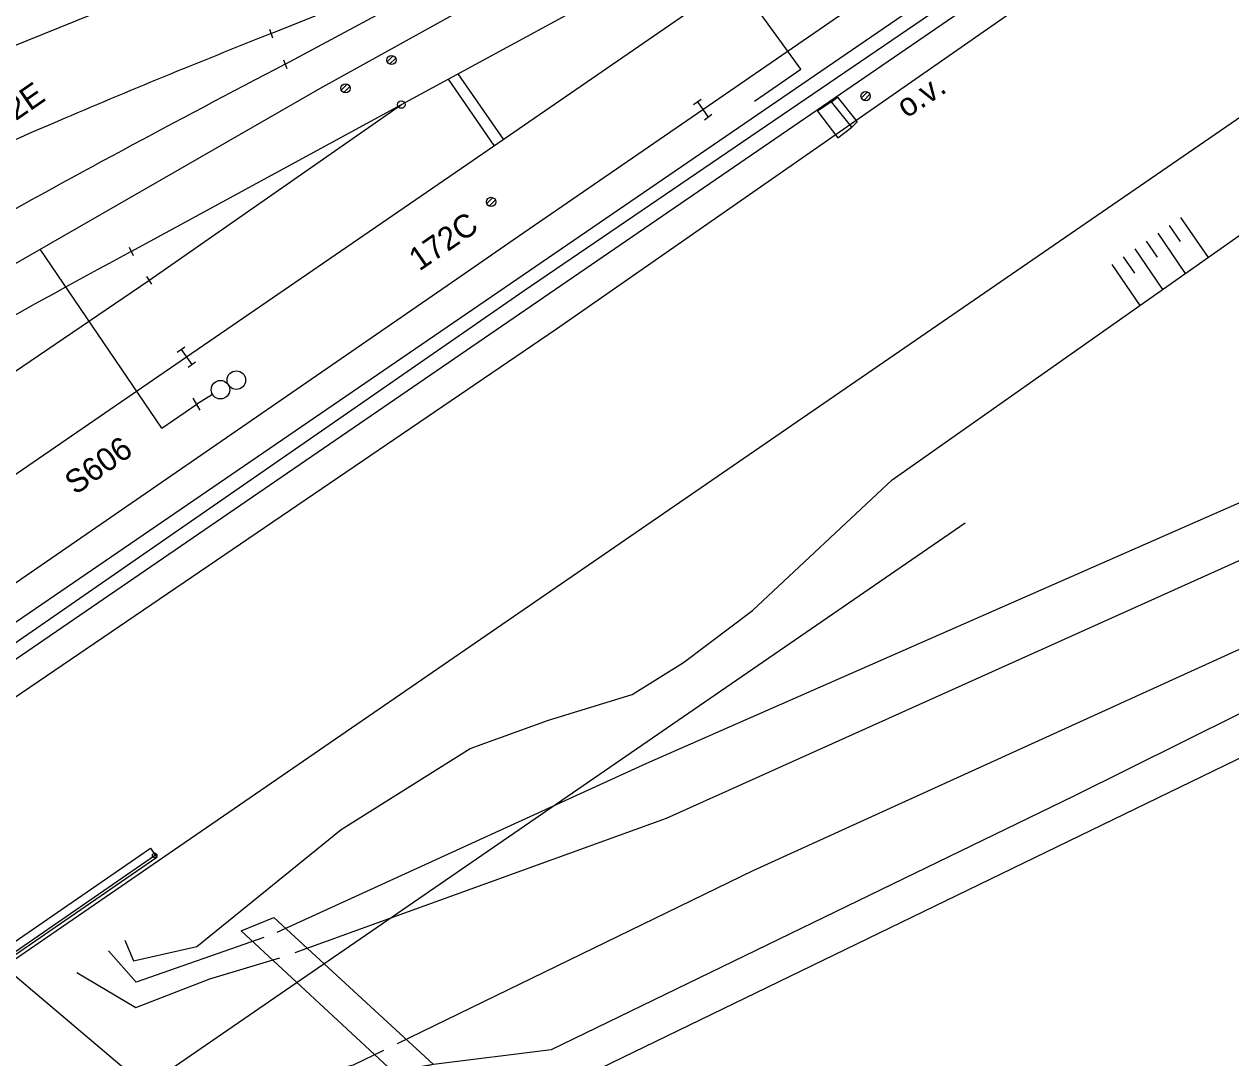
# Model space of a CAD drawing. Extents: x -469926 to -462499, y -1098642 to -1092733.
# Drawn here: x -466989.3 to -466924.2, y -1096546.9 to -1096491.1 of the extents above; entities that cross this region are included whole.
import ezdxf

# ---------------------------------------------------------------- set-up
doc = ezdxf.new("R2010")
doc.units = 0
for name, color, linetype in [('Vrstva 1', 7, 'Continuous'), ('Vrstva 11', 7, 'Continuous'), ('Vrstva 12', 7, 'Continuous'), ('Vrstva 16', 7, 'Continuous'), ('Vrstva 18', 7, 'Continuous'), ('Vrstva 24', 7, 'Continuous'), ('Vrstva 25', 7, 'Continuous'), ('Vrstva 40', 7, 'Continuous'), ('Vrstva 44', 7, 'Continuous'), ('Vrstva 46', 7, 'Continuous'), ('Vrstva 48', 7, 'Continuous'), ('Vrstva 51', 7, 'Continuous'), ('Vrstva 58', 7, 'Continuous'), ('Vrstva 6', 7, 'Continuous'), ('Vrstva 62', 7, 'Continuous'), ('Vrstva 7', 7, 'Continuous'), ('Vrstva 8', 7, 'Continuous')]:
    doc.layers.add(name, color=color, linetype=linetype)

msp = doc.modelspace()

# ---------------------------------------------------------------- linework, layer by layer
at = {"layer": 'Vrstva 1'}
for p, q in [((-466975.981, -1096491.572), (-466960.59, -1096485.365)), ((-466911.61, -1096524.83), (-466966.92, -1096551.65))]:
    msp.add_line(p, q, dxfattribs=at)
for points in [[(-467167.164, -1096637.046), (-467163.287, -1096634.389), (-467136.623, -1096616.106), (-467108.285, -1096596.708), (-467080.532, -1096577.678), (-467053.773, -1096559.347), (-467026.078, -1096540.317), (-466997.974, -1096520.994), (-466980.547, -1096509.03), (-466965.416, -1096498.632), (-466944.367, -1096484.128), (-466930.676, -1096474.71), (-466916.987, -1096465.294), (-466908.209, -1096459.235), (-466894.487, -1096449.788), (-466880.77, -1096440.313), (-466860.055, -1096425.956), (-466843.78, -1096414.584), (-466831.286, -1096405.874)], [(-467164.364, -1096641.109), (-467162.11, -1096639.565), (-467133.642, -1096620.05), (-467105.539, -1096600.78), (-467077.472, -1096581.516), (-467051.053, -1096563.377), (-467023.345, -1096544.349), (-466995.175, -1096524.925), (-466965.957, -1096504.819), (-466962.922, -1096502.702), (-466952.678, -1096495.669), (-466938.742, -1096486.056), (-466916.507, -1096470.737), (-466870.198, -1096438.804), (-466856.492, -1096429.362), (-466842.809, -1096419.936), (-466829.128, -1096410.507)], [(-466975.215, -1096493.227), (-466960.59, -1096485.365), (-466945.956, -1096477.497), (-466938.389, -1096473.427), (-466923.743, -1096465.548), (-466909.111, -1096457.677), (-466894.487, -1096449.788), (-466879.837, -1096441.894), (-466871.161, -1096437.238), (-466856.492, -1096429.362)], [(-467167.164, -1096637.046), (-467163.287, -1096634.389), (-467136.623, -1096616.106), (-467108.285, -1096596.708), (-467080.532, -1096577.678), (-467053.773, -1096559.347), (-467026.078, -1096540.317), (-466997.974, -1096520.994), (-466980.547, -1096509.03), (-466965.416, -1096498.632), (-466944.367, -1096484.128), (-466930.676, -1096474.71), (-466916.987, -1096465.294), (-466908.209, -1096459.235), (-466894.487, -1096449.788)], [(-467044.869, -1096516.36), (-467029.854, -1096509.348), (-467014.8, -1096502.318), (-466999.401, -1096496.09), (-466983.973, -1096489.857), (-466959.2, -1096479.846), (-466939.167, -1096471.768), (-466923.743, -1096465.548)], [(-466983.527, -1096503.329), (-466968.949, -1096495.406), (-466954.351, -1096487.472), (-466945.328, -1096482.576), (-466930.676, -1096474.71)], [(-467169.804, -1096633.215), (-467166.459, -1096630.921), (-467139.234, -1096612.258), (-467110.842, -1096592.767), (-467083.126, -1096573.762), (-467056.39, -1096555.415), (-467028.689, -1096536.403), (-467007.191, -1096521.626), (-467000.454, -1096517.049), (-466982.569, -1096504.896), (-466968.949, -1096495.406)]]:
    msp.add_lwpolyline(points, dxfattribs=at)
for centre, radius, start, end in [((-466807.128, -1096918.443), 459.053, 111.5817, 113.13757), ((-466683.981, -1097054.067), 631.948, 117.442069, 119.244178), ((-466898.957, -1096703.546), 225.358, 113.13757, 115.39331), ((-466745.815, -1096943.795), 500.517, 118.35498, 120.8505)]:
    msp.add_arc(centre, radius, start, end, dxfattribs=at)
at = {"layer": 'Vrstva 11'}
for p, q in [((-466969.71, -1096493.091), (-466969.386, -1096492.768)), ((-466969.58, -1096493.226), (-466969.252, -1096492.898)), ((-466972.19, -1096494.618), (-466971.868, -1096494.295)), ((-466972.06, -1096494.753), (-466971.733, -1096494.426)), ((-466944.122, -1096495.04), (-466943.798, -1096494.717)), ((-466943.992, -1096495.175), (-466943.664, -1096494.848)), ((-466964.334, -1096500.752), (-466964.012, -1096500.429)), ((-466964.204, -1096500.887), (-466963.877, -1096500.56))]:
    msp.add_line(p, q, dxfattribs=at)
for centre in [(-466969.479, -1096492.999), (-466971.96, -1096494.526), (-466943.891, -1096494.948), (-466964.104, -1096500.66)]:
    msp.add_circle(centre, 0.25, dxfattribs=at)
at = {"layer": 'Vrstva 12'}
msp.add_lwpolyline([(-466945.737, -1096495.26), (-466945.403, -1096495.001), (-466944.354, -1096496.339), (-466944.629, -1096496.628)], close=True, dxfattribs=at)
at = {"layer": 'Vrstva 16'}
msp.add_line((-467014.733, -1096521.387), (-466977.327, -1096552.978), dxfattribs=at)
at = {"layer": 'Vrstva 18'}
for p, q in [((-466953.173, -1096495.408), (-466952.767, -1096495.117)), ((-466952.97, -1096495.262), (-466952.386, -1096496.076)), ((-466952.589, -1096496.221), (-466952.183, -1096495.93)), ((-466981.041, -1096508.768), (-466980.634, -1096508.478)), ((-466980.838, -1096508.623), (-466980.256, -1096509.437)), ((-466980.46, -1096509.582), (-466980.053, -1096509.292))]:
    msp.add_line(p, q, dxfattribs=at)
at = {"layer": 'Vrstva 24'}
for p, q in [((-466979.138, -1096511.057), (-466979.994, -1096511.573)), ((-466979.798, -1096511.894), (-466980.186, -1096511.25))]:
    msp.add_line(p, q, dxfattribs=at)
for centre in [(-466977.854, -1096510.281), (-466978.71, -1096510.798)]:
    msp.add_circle(centre, 0.5, dxfattribs=at)
at = {"layer": 'Vrstva 40'}
msp.add_line((-466982.36, -1096536.017), (-466982.166, -1096535.859), dxfattribs=at)
for points in [[(-466945.737, -1096495.26), (-466946.489, -1096495.762), (-466945.398, -1096497.197), (-466944.629, -1096496.628)], [(-467003.342, -1096550.479), (-466982.263, -1096535.938)]]:
    msp.add_lwpolyline(points, dxfattribs=at)
msp.add_circle((-466982.263, -1096535.938), 0.125, dxfattribs=at)
at = {"layer": 'Vrstva 44'}
for p, q in [((-466951.335, -1096515.084), (-466867.767, -1096457.647)), ((-466973.355, -1096494.533), (-466941.68, -1096476.99)), ((-466947.38, -1096493.488), (-466951.608, -1096487.675)), ((-466949.89, -1096495.216), (-466947.38, -1096493.488)), ((-467010.942, -1096516.164), (-466973.355, -1096494.533)), ((-466981.873, -1096512.867), (-466988.437, -1096503.213)), ((-466981.873, -1096512.867), (-466979.99, -1096511.571)), ((-467031.629, -1096570.279), (-466951.335, -1096515.084))]:
    msp.add_line(p, q, dxfattribs=at)
at = {"layer": 'Vrstva 46'}
msp.add_line((-467022.906, -1096546.022), (-466937.829, -1096487.793), dxfattribs=at)
at = {"layer": 'Vrstva 48'}
for p, q in [((-466927.509, -1096501.925), (-466926.916, -1096502.791)), ((-466926.891, -1096501.5), (-466925.411, -1096503.659)), ((-466928.128, -1096502.348), (-466926.638, -1096504.522)), ((-466929.365, -1096503.197), (-466927.865, -1096505.386)), ((-466928.747, -1096502.772), (-466928.149, -1096503.645)), ((-466929.984, -1096503.62), (-466929.382, -1096504.499)), ((-466930.603, -1096504.044), (-466929.092, -1096506.249))]:
    msp.add_line(p, q, dxfattribs=at)
at = {"layer": 'Vrstva 51'}
for p, q in [((-466960.58, -1096507.503), (-466749.51, -1096360.58)), ((-467067.719, -1096580.41), (-466960.58, -1096507.503))]:
    msp.add_line(p, q, dxfattribs=at)
at = {"layer": 'Vrstva 58'}
msp.add_lwpolyline([(-466938.511, -1096517.998), (-467026.183, -1096578.277), (-467045.361, -1096591.498), (-467098.977, -1096628.437)], dxfattribs=at)
at = {"layer": 'Vrstva 6'}
msp.add_line((-466982.569, -1096504.896), (-466968.949, -1096495.406), dxfattribs=at)
msp.add_lwpolyline([(-467003.636, -1096550.119), (-466982.479, -1096535.555), (-466982.139, -1096536.049), (-467003.296, -1096550.613)], close=True, dxfattribs=at)
msp.add_lwpolyline([(-466977.599, -1096540.009), (-466975.834, -1096539.285), (-466967.206, -1096547.231), (-466969.4, -1096547.599), (-466977.599, -1096540.009)], dxfattribs=at)
at = {"layer": 'Vrstva 62'}
for p, q in [((-466963.934, -1096497.611), (-466966.406, -1096494.024)), ((-466963.44, -1096497.27), (-466965.875, -1096493.736))]:
    msp.add_line(p, q, dxfattribs=at)
for points in [[(-467574.068, -1096925.089), (-467515.983, -1096885.835), (-467488.759, -1096867.136), (-467461.537, -1096848.448), (-467430.948, -1096827.434), (-467403.608, -1096809.027), (-467342.282, -1096766.57), (-467297.269, -1096735.739), (-467268.347, -1096716.078), (-467245.303, -1096699.974), (-467216.916, -1096680.922), (-467188.083, -1096660.729), (-467133.342, -1096623.427), (-467074.289, -1096582.952), (-466962.318, -1096505.44), (-466913.49, -1096472.162), (-466857.829, -1096433.813), (-466817.26, -1096406.011), (-466762.14, -1096367.775), (-466734.946, -1096348.869)], [(-467186.992, -1096660.664), (-467133.7, -1096624.426), (-467073.578, -1096582.789), (-466913.794, -1096473.251), (-466857.452, -1096434.244), (-466817.886, -1096406.798), (-466762.656, -1096368.481), (-466734.1, -1096349.919)], [(-466979.993, -1096540.86), (-466972.196, -1096534.539), (-466965.235, -1096530.174), (-466961.01, -1096528.641), (-466956.498, -1096527.255), (-466953.726, -1096525.523), (-466950.004, -1096522.721), (-466942.462, -1096515.656), (-466920.214, -1096500.002)], [(-466888.273, -1096500), (-466896.756, -1096504.627), (-466922.232, -1096516.254), (-466955.716, -1096530.968), (-466975.671, -1096540.093)], [(-466974.684, -1096541.176), (-466954.632, -1096533.935), (-466920.918, -1096518.75), (-466890.92, -1096505.075), (-466883.013, -1096500)], [(-466873.299, -1096500.001), (-466877.257, -1096505.128), (-466882.27, -1096508.676), (-466891.361, -1096513.542), (-466906.015, -1096519.499), (-466932.657, -1096532.742), (-466960.859, -1096546.429), (-466967.206, -1096547.231), (-466969.49, -1096547.715), (-466972.975, -1096549.858), (-466973.001, -1096551.251), (-466936.032, -1096582.23), (-466936.032, -1096582.23), (-466931.766, -1096585.044), (-466924.782, -1096580.31), (-466888.137, -1096555.335), (-466861.496, -1096539.159), (-466844.707, -1096528.474), (-466842.583, -1096527.176), (-466841.233, -1096526.739)], [(-466876.863, -1096500.001), (-466881.082, -1096504.875), (-466888.702, -1096509.511), (-466908.317, -1096517.812), (-466949.981, -1096536.776), (-466969.181, -1096546.114)], [(-466969.913, -1096546.47), (-466971.552, -1096547.267), (-466978.886, -1096549.139), (-466978.04, -1096551.239), (-466938.255, -1096583.436), (-466929.819, -1096586.496), (-466917.29, -1096577.915), (-466886.385, -1096556.58), (-466871.415, -1096547.115), (-466859.494, -1096540.146), (-466842.318, -1096528.792)], [(-466976.37, -1096540.366), (-466983.255, -1096542.775), (-466984.747, -1096541.097)], [(-466983.877, -1096540.505), (-466983.398, -1096541.632), (-466979.993, -1096540.86)], [(-466986.462, -1096542.266), (-466983.276, -1096544.157), (-466979.28, -1096542.603), (-466975.514, -1096541.465)]]:
    msp.add_lwpolyline(points, dxfattribs=at)
at = {"layer": 'Vrstva 8'}
for p, q in [((-466976.065, -1096491.336), (-466975.897, -1096491.808)), ((-466975.307, -1096492.994), (-466975.123, -1096493.46)), ((-466983.638, -1096503.106), (-466983.416, -1096503.552)), ((-466982.712, -1096504.691), (-466982.426, -1096505.101))]:
    msp.add_line(p, q, dxfattribs=at)
msp.add_circle((-466968.949, -1096495.406), 0.2, dxfattribs=at)

# ---------------------------------------------------------------- texts
at = {"layer": 'Vrstva 11'}
for s, p in [('172E', (-466991.292, -1096497.362)), ('172C', (-466967.981, -1096504.426))]:
    msp.add_text(s, height=1.25, rotation=34.56925, dxfattribs=at).set_placement(p)
at = {"layer": 'Vrstva 25'}
msp.add_text('S606', height=1.25, rotation=35.17292, dxfattribs=at).set_placement((-466986.547, -1096516.507))
at = {"layer": 'Vrstva 7'}
msp.add_text('o.v.', height=1.25, rotation=33.42764, dxfattribs=at).set_placement((-466941.688, -1096496.17))

doc.saveas('drawing.dxf')
